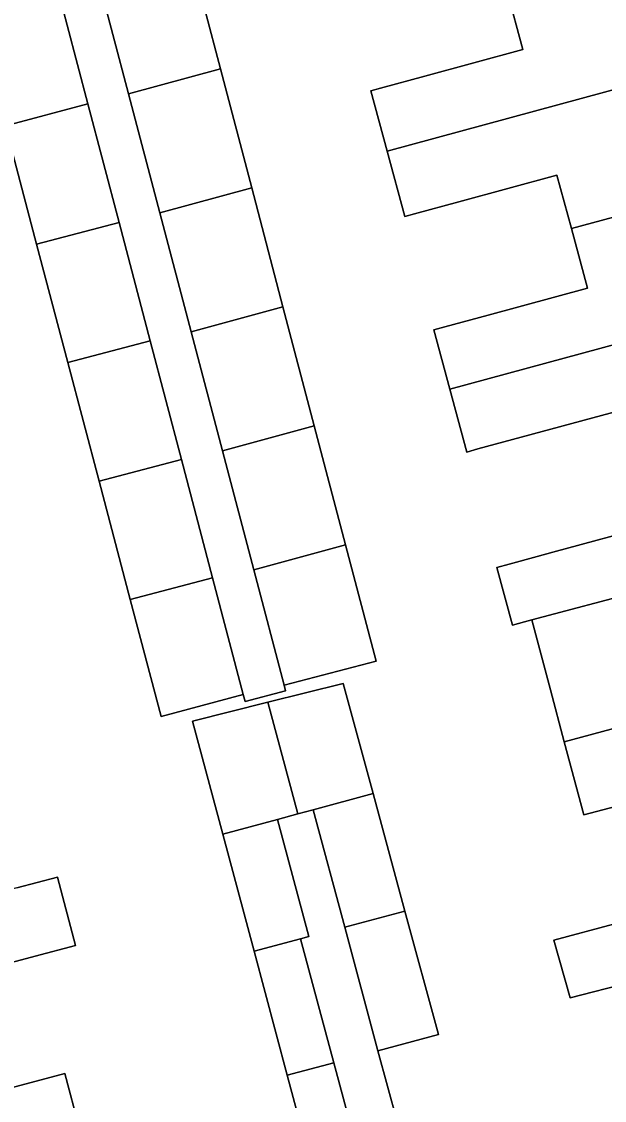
# Model space of a CAD drawing. Extents: x 162542 to 163147, y 380779 to 381521.
# Drawn here: x 163006.58 to 163027.86, y 381034.74 to 381074.17 of the extents above; entities that cross this region are included whole.
import ezdxf

# ---------------------------------------------------------------- set-up
doc = ezdxf.new("R2010")
doc.units = 0
for name, color, linetype in [('IMGEO_Erf', 7, 'Continuous'), ('IMGEO_Pand', 7, 'Continuous'), ('IMGEO_Voetpad_open', 7, 'Continuous')]:
    doc.layers.add(name, color=color, linetype=linetype)

msp = doc.modelspace()

# ---------------------------------------------------------------- linework, layer by layer
at = {"layer": 'IMGEO_Erf'}
for points in [[(163012.694, 381076.795), (163013.837, 381072.445), (163014.98, 381068.093), (163016.124, 381063.743), (163017.267, 381059.392), (163018.41, 381055.042), (163019.526, 381050.797), (163016.165, 381049.914), (163016.219, 381049.708), (163014.74, 381049.32), (163014.674, 381049.571), (163011.674, 381048.767), (163010.547, 381053.045), (163009.407, 381057.375), (163008.267, 381061.707), (163007.127, 381066.038), (163005.987, 381070.367), (163004.846, 381074.7)], [(163028.526, 381059.984), (163024.825, 381058.979), (163023.245, 381058.55), (163022.835, 381058.439), (163022.215, 381060.736), (163021.629, 381062.905), (163022.039, 381063.016), (163023.612, 381063.443), (163027.25, 381064.431), (163026.66, 381066.604), (163026.128, 381068.561), (163022.546, 381067.588), (163020.923, 381067.147), (163020.569, 381067.051), (163019.925, 381069.436), (163019.329, 381071.643), (163019.683, 381071.739), (163021.3, 381072.178), (163024.887, 381073.152), (163024.307, 381075.287)], [(163030.631, 381046.102), (163027.107, 381045.18), (163026.397, 381047.842), (163025.891, 381049.742), (163025.208, 381052.305), (163024.95, 381052.235), (163024.508, 381052.115), (163023.939, 381054.221), (163024.381, 381054.341), (163025.407, 381054.62), (163025.974, 381054.774), (163029.668, 381055.778)], [(163017.423, 381031.39), (163016.281, 381035.656), (163015.066, 381040.198), (163013.922, 381044.471), (163012.816, 381048.602), (163015.571, 381049.289), (163018.326, 381049.975), (163019.415, 381045.955), (163020.579, 381041.657), (163021.8, 381037.15), (163019.594, 381036.553), (163020.29, 381033.962)], [(163006.405, 381042.51), (163007.887, 381042.903), (163008.551, 381040.4), (163007.069, 381040.007), (163003.453, 381039.048)], [(163028.788, 381039.042), (163026.609, 381038.488), (163026.019, 381040.598), (163028.19, 381041.176)], [(163004.587, 381034.775), (163008.158, 381035.723), (163008.681, 381033.751)]]:
    msp.add_lwpolyline(points, dxfattribs=at)
at = {"layer": 'IMGEO_Pand'}
for points in [[(163031.218, 381077.163), (163024.307, 381075.287), (163024.887, 381073.152), (163021.3, 381072.178), (163019.683, 381071.739), (163019.329, 381071.643), (163019.925, 381069.436), (163032.392, 381072.821)], [(163009.34, 381075.885), (163010.483, 381071.535), (163013.837, 381072.445), (163012.694, 381076.795)], [(163004.846, 381074.7), (163005.987, 381070.367), (163008.999, 381071.164), (163007.86, 381075.498)], [(163011.627, 381067.183), (163014.98, 381068.093), (163013.837, 381072.445), (163010.483, 381071.535)], [(163032.392, 381072.821), (163019.925, 381069.436), (163020.569, 381067.051), (163020.923, 381067.147), (163022.546, 381067.588), (163026.128, 381068.561), (163026.66, 381066.604), (163033.566, 381068.479)], [(163010.137, 381066.834), (163008.999, 381071.164), (163005.987, 381070.367), (163007.127, 381066.038)], [(163012.77, 381062.833), (163016.124, 381063.743), (163014.98, 381068.093), (163011.627, 381067.183)], [(163033.566, 381068.479), (163026.66, 381066.604), (163027.25, 381064.431), (163023.612, 381063.443), (163022.039, 381063.016), (163021.629, 381062.905), (163022.215, 381060.736), (163034.74, 381064.136)], [(163010.137, 381066.834), (163007.127, 381066.038), (163008.267, 381061.707), (163011.275, 381062.503)], [(163034.74, 381064.136), (163022.215, 381060.736), (163022.835, 381058.439), (163023.245, 381058.55), (163024.825, 381058.979), (163028.526, 381059.984), (163029.081, 381057.939), (163035.913, 381059.794)], [(163012.77, 381062.833), (163013.914, 381058.482), (163017.267, 381059.392), (163016.124, 381063.743)], [(163009.407, 381057.375), (163012.414, 381058.171), (163011.275, 381062.503), (163008.267, 381061.707)], [(163035.913, 381059.794), (163029.081, 381057.939), (163029.668, 381055.778), (163025.974, 381054.774), (163025.407, 381054.62), (163024.381, 381054.341), (163023.939, 381054.221), (163024.508, 381052.115), (163024.95, 381052.235), (163025.208, 381052.305), (163037.087, 381055.452)], [(163015.057, 381054.131), (163018.41, 381055.042), (163017.267, 381059.392), (163013.914, 381058.482)], [(163010.547, 381053.045), (163013.552, 381053.84), (163012.414, 381058.171), (163009.407, 381057.375)], [(163037.087, 381055.452), (163025.208, 381052.305), (163025.891, 381049.742), (163026.397, 381047.842), (163038.277, 381051.052), (163037.197, 381055.046)], [(163015.057, 381054.131), (163016.165, 381049.914), (163019.526, 381050.797), (163018.41, 381055.042)], [(163010.547, 381053.045), (163011.674, 381048.767), (163014.674, 381049.571), (163013.552, 381053.84)], [(163031.089, 381044.437), (163039.466, 381046.653), (163038.277, 381051.052), (163026.397, 381047.842), (163027.107, 381045.18), (163030.631, 381046.102)], [(163018.326, 381049.975), (163015.571, 381049.289), (163016.668, 381045.213), (163017.228, 381045.364), (163019.415, 381045.955)], [(163015.571, 381049.289), (163012.816, 381048.602), (163013.922, 381044.471), (163015.919, 381045.01), (163016.668, 381045.213)], [(163019.415, 381045.955), (163017.228, 381045.364), (163018.38, 381041.075), (163020.579, 381041.657)], [(163015.919, 381045.01), (163013.922, 381044.471), (163015.066, 381040.198), (163016.76, 381040.646), (163017.069, 381040.728)], [(163006.405, 381042.51), (163000, 381040.81), (162994.834, 381039.439), (162995.994, 381035.066), (163000, 381036.129), (163003.95, 381037.177), (163003.453, 381039.048), (163007.069, 381040.007), (163008.551, 381040.4), (163007.887, 381042.903)], [(163021.8, 381037.15), (163020.579, 381041.657), (163018.38, 381041.075), (163019.594, 381036.553)], [(163017.976, 381036.115), (163016.76, 381040.646), (163015.066, 381040.198), (163016.281, 381035.656)], [(163008.681, 381033.751), (163008.158, 381035.723), (163004.587, 381034.775), (163003.95, 381037.177), (163000, 381036.129), (162995.994, 381035.066), (162997.155, 381030.691), (163000, 381031.446)], [(163017.976, 381036.115), (163016.281, 381035.656), (163017.423, 381031.39), (163019.124, 381031.842)]]:
    msp.add_lwpolyline(points, close=True, dxfattribs=at)
msp.add_lwpolyline([(163039.624, 381046.069), (163039.466, 381046.653), (163031.089, 381044.437), (163029.279, 381043.928), (163029.903, 381041.658), (163028.19, 381041.176), (163026.019, 381040.598), (163026.609, 381038.488), (163028.788, 381039.042), (163040.805, 381042.295)], dxfattribs=at)
at = {"layer": 'IMGEO_Voetpad_open'}
for points in [[(163007.86, 381075.498), (163008.999, 381071.164), (163010.137, 381066.834), (163011.275, 381062.503), (163012.414, 381058.171), (163013.552, 381053.84), (163014.674, 381049.571), (163014.74, 381049.32), (163016.219, 381049.708), (163016.165, 381049.914), (163015.057, 381054.131), (163013.914, 381058.482), (163012.77, 381062.833), (163011.627, 381067.183), (163010.483, 381071.535), (163009.34, 381075.885)], [(163020.29, 381033.962), (163019.594, 381036.553), (163018.38, 381041.075), (163017.228, 381045.364), (163016.668, 381045.213), (163015.919, 381045.01), (163017.069, 381040.728), (163016.76, 381040.646), (163017.976, 381036.115), (163019.124, 381031.842)]]:
    msp.add_lwpolyline(points, dxfattribs=at)

doc.saveas('drawing.dxf')
